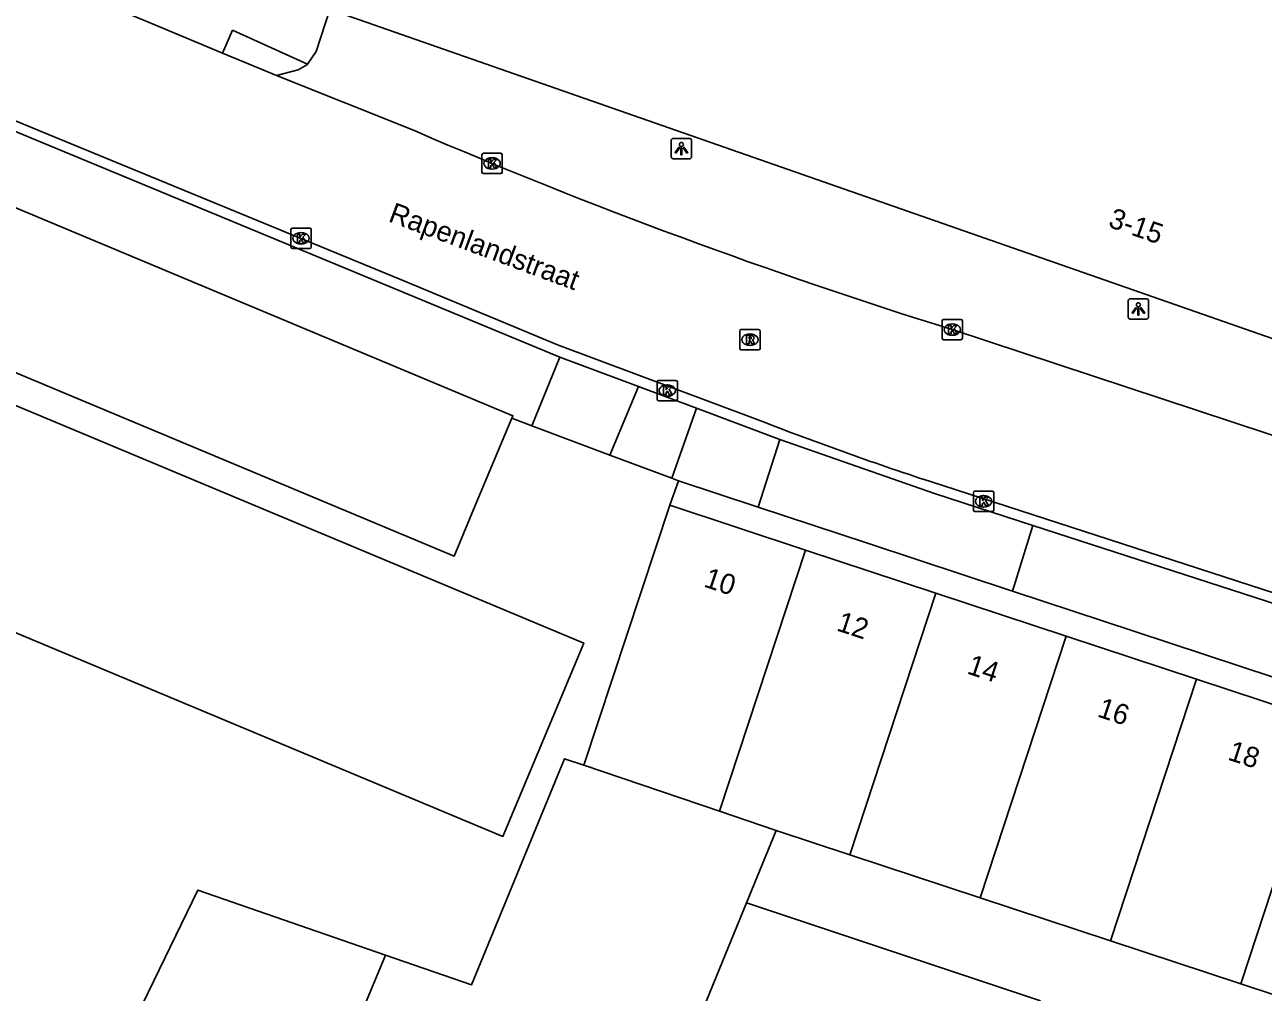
# Model space of a CAD drawing. Extents: x 160557 to 161245, y 385330 to 386505.
# Drawn here: x 160917.5 to 160978.4, y 385803.3 to 385850.9 of the extents above; entities that cross this region are included whole.
import ezdxf

# ---------------------------------------------------------------- set-up
doc = ezdxf.new("R2010")
doc.units = 0
for name, color, linetype in [('IMGEO_Kolk', 7, 'Continuous'), ('IMGEO_Lichtpunt', 7, 'Continuous'), ('IMGEO_Openbare_ruimte_label', 7, 'Continuous'), ('IMGEO_Pand', 7, 'Continuous'), ('IMGEO_Pand_nummerreeks', 7, 'Continuous'), ('IMGEO_Parkeervlak_open', 7, 'Continuous'), ('IMGEO_Rijbaan_lokaal_gesloten', 7, 'Continuous'), ('IMGEO_Rijbaan_lokaal_open', 7, 'Continuous'), ('IMGEO_Rioolput', 7, 'Continuous'), ('IMGEO_Voetpad_open', 7, 'Continuous')]:
    doc.layers.add(name, color=color, linetype=linetype)

msp = doc.modelspace()

# ---------------------------------------------------------------- linework, layer by layer
at = {"layer": 'IMGEO_Kolk'}
for p, q in [((160940.002, 385843.676), (160940.002, 385844.528)), ((160940.077, 385844.602), (160940.929, 385844.602)), ((160940.49, 385844.382), (160940.515, 385844.382)), ((160941.003, 385844.528), (160941.003, 385843.676)), ((160940.513, 385843.822), (160940.488, 385843.822)), ((160940.929, 385843.602), (160940.077, 385843.602)), ((160930.604, 385839.993), (160930.604, 385840.845)), ((160930.679, 385840.919), (160931.531, 385840.919)), ((160931.605, 385840.845), (160931.605, 385839.993)), ((160931.115, 385840.139), (160931.09, 385840.139)), ((160931.092, 385840.699), (160931.117, 385840.699)), ((160931.531, 385839.919), (160930.679, 385839.919)), ((160962.63, 385835.503), (160962.63, 385836.355)), ((160962.705, 385836.429), (160963.557, 385836.429)), ((160963.118, 385836.209), (160963.143, 385836.209)), ((160963.631, 385836.355), (160963.631, 385835.503)), ((160963.557, 385835.429), (160962.705, 385835.429)), ((160963.141, 385835.649), (160963.116, 385835.649)), ((160948.686, 385833.429), (160949.538, 385833.429)), ((160948.611, 385832.503), (160948.611, 385833.355)), ((160949.099, 385833.209), (160949.124, 385833.209)), ((160949.612, 385833.355), (160949.612, 385832.503)), ((160949.538, 385832.429), (160948.686, 385832.429)), ((160949.122, 385832.649), (160949.097, 385832.649)), ((160964.246, 385827.98), (160965.098, 385827.98)), ((160964.171, 385827.054), (160964.171, 385827.906)), ((160964.659, 385827.76), (160964.684, 385827.76)), ((160965.172, 385827.906), (160965.172, 385827.054)), ((160965.098, 385826.98), (160964.246, 385826.98)), ((160964.682, 385827.2), (160964.657, 385827.2))]:
    msp.add_line(p, q, dxfattribs=at)
for points in [[(160940.002, 385843.676), (160940.002, 385844.528)], [(160940.077, 385844.602), (160940.929, 385844.602)], [(160941.003, 385844.528), (160941.003, 385843.676)], [(160940.323, 385844.302), (160940.446, 385844.302), (160940.446, 385844.151), (160940.576, 385844.302), (160940.74, 385844.302), (160940.594, 385844.151), (160940.747, 385843.902), (160940.595, 385843.902), (160940.51, 385844.066), (160940.446, 385843.999), (160940.446, 385843.902), (160940.323, 385843.902), (160940.323, 385844.302)], [(160940.929, 385843.602), (160940.077, 385843.602)], [(160930.604, 385839.993), (160930.604, 385840.845)], [(160930.679, 385840.919), (160931.531, 385840.919)], [(160931.605, 385840.845), (160931.605, 385839.993)], [(160930.925, 385840.619), (160931.048, 385840.619), (160931.048, 385840.468), (160931.178, 385840.619), (160931.342, 385840.619), (160931.196, 385840.468), (160931.349, 385840.219), (160931.197, 385840.219), (160931.112, 385840.383), (160931.048, 385840.316), (160931.048, 385840.219), (160930.925, 385840.219), (160930.925, 385840.619)], [(160931.531, 385839.919), (160930.679, 385839.919)], [(160962.63, 385835.503), (160962.63, 385836.355)], [(160962.705, 385836.429), (160963.557, 385836.429)], [(160962.951, 385836.129), (160963.074, 385836.129), (160963.074, 385835.978), (160963.204, 385836.129), (160963.368, 385836.129), (160963.222, 385835.978), (160963.375, 385835.729), (160963.223, 385835.729), (160963.138, 385835.893), (160963.074, 385835.826), (160963.074, 385835.729), (160962.951, 385835.729), (160962.951, 385836.129)], [(160963.631, 385836.355), (160963.631, 385835.503)], [(160963.557, 385835.429), (160962.705, 385835.429)], [(160948.686, 385833.429), (160949.538, 385833.429)], [(160948.611, 385832.503), (160948.611, 385833.355)], [(160948.932, 385833.129), (160949.055, 385833.129), (160949.055, 385832.978), (160949.185, 385833.129), (160949.349, 385833.129), (160949.203, 385832.978), (160949.356, 385832.729), (160949.204, 385832.729), (160949.119, 385832.893), (160949.055, 385832.826), (160949.055, 385832.729), (160948.932, 385832.729), (160948.932, 385833.129)], [(160949.612, 385833.355), (160949.612, 385832.503)], [(160949.538, 385832.429), (160948.686, 385832.429)], [(160964.246, 385827.98), (160965.098, 385827.98)], [(160964.171, 385827.054), (160964.171, 385827.906)], [(160964.492, 385827.68), (160964.615, 385827.68), (160964.615, 385827.529), (160964.745, 385827.68), (160964.909, 385827.68), (160964.763, 385827.529), (160964.916, 385827.28), (160964.764, 385827.28), (160964.679, 385827.444), (160964.615, 385827.377), (160964.615, 385827.28), (160964.492, 385827.28), (160964.492, 385827.68)], [(160965.172, 385827.906), (160965.172, 385827.054)], [(160965.098, 385826.98), (160964.246, 385826.98)]]:
    msp.add_lwpolyline(points, dxfattribs=at)
for centre, start, end in [((160940.079, 385844.526), 91.55205, 178.44795), ((160940.079, 385844.526), 91.55205, 178.44795), ((160940.927, 385844.526), 1.55205, 88.44795), ((160940.927, 385844.526), 1.55205, 88.44795), ((160940.079, 385843.678), 181.55205, 268.44795), ((160940.079, 385843.678), 181.55205, 268.44795), ((160940.927, 385843.678), 271.55205, 358.44795), ((160940.927, 385843.678), 271.55205, 358.44795), ((160930.681, 385840.843), 91.55205, 178.44795), ((160930.681, 385840.843), 91.55205, 178.44795), ((160931.529, 385840.843), 1.55205, 88.44795), ((160931.529, 385840.843), 1.55205, 88.44795), ((160930.681, 385839.995), 181.55205, 268.44795), ((160930.681, 385839.995), 181.55205, 268.44795), ((160931.529, 385839.995), 271.55205, 358.44795), ((160931.529, 385839.995), 271.55205, 358.44795), ((160962.707, 385836.353), 91.55205, 178.44795), ((160962.707, 385836.353), 91.55205, 178.44795), ((160963.555, 385836.353), 1.55205, 88.44795), ((160963.555, 385836.353), 1.55205, 88.44795), ((160962.707, 385835.505), 181.55205, 268.44795), ((160962.707, 385835.505), 181.55205, 268.44795), ((160963.555, 385835.505), 271.55205, 358.44795), ((160963.555, 385835.505), 271.55205, 358.44795), ((160948.688, 385833.353), 91.55205, 178.44795), ((160948.688, 385833.353), 91.55205, 178.44795), ((160949.536, 385833.353), 1.55205, 88.44795), ((160949.536, 385833.353), 1.55205, 88.44795), ((160948.688, 385832.505), 181.55205, 268.44795), ((160948.688, 385832.505), 181.55205, 268.44795), ((160949.536, 385832.505), 271.55205, 358.44795), ((160949.536, 385832.505), 271.55205, 358.44795), ((160964.248, 385827.904), 91.55205, 178.44795), ((160964.248, 385827.904), 91.55205, 178.44795), ((160965.096, 385827.904), 1.55205, 88.44795), ((160965.096, 385827.904), 1.55205, 88.44795), ((160964.248, 385827.056), 181.55205, 268.44795), ((160964.248, 385827.056), 181.55205, 268.44795), ((160965.096, 385827.056), 271.55205, 358.44795), ((160965.096, 385827.056), 271.55205, 358.44795)]:
    msp.add_arc(centre, 0.0765, start, end, dxfattribs=at)
for centre, major_axis, ratio, start_param, end_param in [((160940.489, 385844.102), (-0.387, 0.002), 0.722429, 4.712389, 7.853982), ((160940.514, 385844.102), (-0.39, 0.002), 0.717154, 1.570796, 4.712389), ((160931.091, 385840.419), (-0.387, 0.002), 0.722429, 4.712389, 7.853982), ((160931.116, 385840.419), (-0.39, 0.002), 0.717154, 1.570796, 4.712389), ((160963.117, 385835.929), (-0.387, 0.002), 0.722429, 4.712389, 7.853982), ((160963.142, 385835.929), (-0.39, 0.002), 0.717154, 1.570796, 4.712389), ((160949.098, 385832.929), (-0.387, 0.002), 0.722429, 4.712389, 7.853982), ((160949.123, 385832.929), (-0.39, 0.002), 0.717154, 1.570796, 4.712389), ((160964.658, 385827.48), (-0.387, 0.002), 0.722429, 4.712389, 7.853982), ((160964.683, 385827.48), (-0.39, 0.002), 0.717154, 1.570796, 4.712389)]:
    msp.add_ellipse(centre, major_axis=major_axis, ratio=ratio, start_param=start_param, end_param=end_param, dxfattribs=at)
at = {"layer": 'IMGEO_Lichtpunt'}
for p, q in [((160949.313, 385845.236), (160949.313, 385844.429)), ((160949.313, 385845.236), (160949.313, 385844.429)), ((160950.215, 385845.331), (160949.407, 385845.331)), ((160950.215, 385845.331), (160949.407, 385845.331)), ((160950.309, 385844.429), (160950.309, 385845.236)), ((160950.309, 385844.429), (160950.309, 385845.236)), ((160949.407, 385844.335), (160950.215, 385844.335)), ((160949.407, 385844.335), (160950.215, 385844.335)), ((160971.788, 385837.35), (160971.788, 385836.543)), ((160971.788, 385837.35), (160971.788, 385836.543)), ((160972.69, 385837.445), (160971.882, 385837.445)), ((160972.69, 385837.445), (160971.882, 385837.445)), ((160972.784, 385836.543), (160972.784, 385837.35)), ((160972.784, 385836.543), (160972.784, 385837.35)), ((160971.882, 385836.449), (160972.69, 385836.449)), ((160971.882, 385836.449), (160972.69, 385836.449))]:
    msp.add_line(p, q, dxfattribs=at)
for points in [[(160949.687, 385844.9), (160949.726, 385844.872), (160949.538, 385844.61), (160949.5, 385844.637), (160949.687, 385844.9)], [(160949.789, 385844.852), (160949.836, 385844.852), (160949.836, 385844.53), (160949.789, 385844.53), (160949.789, 385844.852)], [(160949.899, 385844.872), (160949.937, 385844.899), (160950.124, 385844.637), (160950.085, 385844.609), (160949.899, 385844.872)], [(160972.162, 385837.014), (160972.201, 385836.986), (160972.013, 385836.724), (160971.975, 385836.751), (160972.162, 385837.014)], [(160972.264, 385836.966), (160972.311, 385836.966), (160972.311, 385836.644), (160972.264, 385836.644), (160972.264, 385836.966)], [(160972.374, 385836.986), (160972.412, 385837.013), (160972.599, 385836.751), (160972.56, 385836.723), (160972.374, 385836.986)]]:
    msp.add_lwpolyline(points, dxfattribs=at)
for centre in [(160949.812, 385845.034), (160972.287, 385837.148)]:
    msp.add_circle(centre, 0.0994, dxfattribs=at)
for centre, start, end in [((160949.407, 385845.236), 90, 180), ((160949.407, 385845.236), 90, 180), ((160950.215, 385845.236), 0, 90), ((160950.215, 385845.236), 0, 90), ((160949.407, 385844.429), 180, 270), ((160949.407, 385844.429), 180, 270), ((160950.215, 385844.429), 270, 0), ((160950.215, 385844.429), 270, 360), ((160971.882, 385837.35), 90, 180), ((160971.882, 385837.35), 90, 180), ((160972.69, 385837.35), 0, 90), ((160972.69, 385837.35), 0, 90), ((160971.882, 385836.543), 180, 270), ((160971.882, 385836.543), 180, 270), ((160972.69, 385836.543), 270, 0), ((160972.69, 385836.543), 270, 360)]:
    msp.add_arc(centre, 0.0946, start, end, dxfattribs=at)
at = {"layer": 'IMGEO_Pand'}
for points in [[(160892.651, 385852.132), (160941.521, 385831.694), (160941.467, 385831.564)], [(160932.519, 385851.68), (160932.947, 385851.53), (161000, 385828.117), (161011.302, 385824.17)], [(160941.467, 385831.564), (160939.592, 385827.082), (160938.63, 385824.783), (160910.376, 385836.599), (160909.497, 385834.498), (160905.918, 385835.995), (160906.809, 385838.126), (160889.773, 385845.251)], [(160915.402, 385832.888), (160945.008, 385820.507), (160941.031, 385810.998), (160911.425, 385823.38), (160915.402, 385832.888)], [(160945.011, 385814.496), (160949.248, 385827.289)], [(160955.918, 385825.083), (160949.248, 385827.289)], [(160951.691, 385812.236), (160955.918, 385825.083)], [(160962.325, 385822.967), (160955.918, 385825.083)], [(160962.325, 385822.967), (160958.1, 385810.097)], [(160968.736, 385820.849), (160962.325, 385822.967)], [(160964.504, 385807.982), (160968.736, 385820.849)], [(160975.148, 385818.731), (160968.736, 385820.849)], [(160970.917, 385805.864), (160975.148, 385818.731)], [(160981.554, 385816.616), (160975.148, 385818.731)], [(160981.554, 385816.616), (160977.324, 385803.748)], [(160935.266, 385805.161), (160939.487, 385803.697), (160944.063, 385814.816), (160945.011, 385814.496)], [(160951.691, 385812.236), (160945.011, 385814.496)], [(160954.47, 385811.296), (160951.691, 385812.236)], [(160953.012, 385807.728), (160954.47, 385811.296)], [(160954.47, 385811.296), (160958.1, 385810.097)], [(160958.1, 385810.097), (160964.504, 385807.982)], [(160905.539, 385766.221), (160907.726, 385770.718), (160913.546, 385782.685), (160926.033, 385808.362), (160935.266, 385805.161)], [(160964.504, 385807.982), (160970.917, 385805.864)], [(160931.297, 385754.531), (160949.553, 385799.263), (160953.012, 385807.728)], [(160967.473, 385802.912), (160953.012, 385807.728)], [(160970.917, 385805.864), (160977.324, 385803.748)], [(160935.266, 385805.161), (160923.796, 385777.607), (160916.73, 385760.693)], [(160977.324, 385803.748), (160983.732, 385801.632)]]:
    msp.add_lwpolyline(points, dxfattribs=at)
at = {"layer": 'IMGEO_Parkeervlak_open'}
msp.add_lwpolyline([(160942.449, 385831.196), (160941.467, 385831.564)], dxfattribs=at)
at = {"layer": 'IMGEO_Rijbaan_lokaal_gesloten'}
for points in [[(160893.378, 385856.039), (160900.444, 385853.054), (160936.154, 385838.328), (160943.719, 385835.176), (160953.399, 385831.56)], [(160927.245, 385849.527), (160924.113, 385850.835), (160916.29, 385854.104)], [(160929.905, 385848.43), (160929.029, 385848.781), (160927.245, 385849.527)], [(160936.711, 385845.699), (160929.905, 385848.43)], [(161020.378, 385817.108), (161000, 385823.784), (160982.091, 385829.674), (160963.127, 385835.929)], [(160962.067, 385828.449), (161023.625, 385808.465)]]:
    msp.add_lwpolyline(points, dxfattribs=at)
for centre, radius, start, end in [((161043.656, 386094.26), 270.592, 246.71981, 252.6862), ((161011.773, 385980.572), 160.038, 248.60785, 251.90538)]:
    msp.add_arc(centre, radius, start, end, dxfattribs=at)
at = {"layer": 'IMGEO_Rijbaan_lokaal_open'}
for points in [[(160943.83, 385834.567), (160893.952, 385855.26), (160893.513, 385855.461), (160893.484, 385855.474)], [(160943.83, 385834.567), (160947.696, 385833.124)], [(160947.696, 385833.124), (160950.55, 385832.059)], [(160950.55, 385832.059), (160954.657, 385830.526)], [(160954.657, 385830.526), (160962.252, 385827.866), (160967.092, 385826.298)], [(160967.092, 385826.298), (161022.331, 385808.398)]]:
    msp.add_lwpolyline(points, dxfattribs=at)
at = {"layer": 'IMGEO_Rioolput'}
for p, q in [((160952.683, 385835.006), (160952.683, 385835.858)), ((160952.758, 385835.932), (160953.61, 385835.932)), ((160953.684, 385835.858), (160953.684, 385835.006)), ((160953.171, 385835.712), (160953.196, 385835.712)), ((160953.61, 385834.932), (160952.758, 385834.932)), ((160953.194, 385835.152), (160953.169, 385835.152))]:
    msp.add_line(p, q, dxfattribs=at)
for points in [[(160952.683, 385835.006), (160952.683, 385835.858)], [(160952.758, 385835.932), (160953.61, 385835.932)], [(160953.684, 385835.858), (160953.684, 385835.006)], [(160953.272, 385835.63), (160953.02, 385835.632), (160953.02, 385835.232)], [(160953.02, 385835.232), (160953.144, 385835.232), (160953.144, 385835.394), (160953.155, 385835.394)], [(160953.198, 385835.551), (160953.144, 385835.551), (160953.144, 385835.47)], [(160953.144, 385835.47), (160953.196, 385835.47)], [(160953.202, 385835.365), (160953.273, 385835.232), (160953.413, 385835.232), (160953.348, 385835.358)], [(160953.61, 385834.932), (160952.758, 385834.932)]]:
    msp.add_lwpolyline(points, dxfattribs=at)
for centre, radius, start, end in [((160952.76, 385835.856), 0.0765, 91.55205, 178.44795), ((160952.76, 385835.856), 0.0765, 91.55205, 178.44795), ((160953.608, 385835.856), 0.0765, 1.55205, 88.44795), ((160953.608, 385835.856), 0.0765, 1.55205, 88.44795), ((160953.154, 385835.341), 0.0533, 26.02933, 88.69889), ((160953.18, 385835.659), 0.19, 274.7715, 282.96867), ((160953.204, 385835.455), 0.0964, 77.00612, 93.18647), ((160953.218, 385835.512), 0.0378, 276.66336, 79.67722), ((160953.271, 385835.52), 0.109, 350.36119, 89.41601), ((160953.269, 385835.52), 0.112, 277.58423, 350.98172), ((160953.253, 385835.305), 0.108, 29.51342, 73.79051), ((160952.76, 385835.008), 0.0765, 181.55205, 268.44795), ((160952.76, 385835.008), 0.0765, 181.55205, 268.44795), ((160953.608, 385835.008), 0.0765, 271.55205, 358.44795), ((160953.608, 385835.008), 0.0765, 271.55205, 358.44795)]:
    msp.add_arc(centre, radius, start, end, dxfattribs=at)
for centre, major_axis, ratio, start_param, end_param in [((160953.17, 385835.432), (-0.387, 0.002), 0.722429, 4.712389, 7.853982), ((160953.195, 385835.432), (-0.39, 0.002), 0.717154, 1.570796, 4.712389)]:
    msp.add_ellipse(centre, major_axis=major_axis, ratio=ratio, start_param=start_param, end_param=end_param, dxfattribs=at)
at = {"layer": 'IMGEO_Voetpad_open'}
for points in [[(160932.515, 385851.682), (160931.843, 385849.611), (160931.425, 385848.983)], [(160931.425, 385848.983), (160927.738, 385850.657), (160927.245, 385849.527)], [(160931.425, 385848.983), (160931.419, 385848.974), (160930.964, 385848.698), (160929.905, 385848.43)], [(160942.449, 385831.196), (160943.83, 385834.567)], [(160947.696, 385833.124), (160946.288, 385829.756)], [(160950.55, 385832.059), (160949.336, 385828.613)], [(160946.288, 385829.756), (160942.449, 385831.196)], [(160954.657, 385830.526), (160953.585, 385827.196)], [(160949.336, 385828.613), (160946.288, 385829.756)], [(160949.673, 385828.487), (160949.336, 385828.613)], [(160949.248, 385827.289), (160949.673, 385828.487)], [(160949.673, 385828.487), (160953.585, 385827.196)], [(160953.585, 385827.196), (160958.971, 385825.42), (160966.095, 385823.068)], [(160966.095, 385823.068), (160967.092, 385826.298)], [(160966.095, 385823.068), (160972.108, 385821.084)], [(160972.108, 385821.084), (160978.962, 385818.822)]]:
    msp.add_lwpolyline(points, dxfattribs=at)

# ---------------------------------------------------------------- texts
at = {"layer": 'IMGEO_Openbare_ruimte_label'}
msp.add_text('Rapenlandstraat', height=1, rotation=339.64504, dxfattribs=at).set_placement((160935.352, 385841.267))
at = {"layer": 'IMGEO_Pand_nummerreeks'}
for s, rotation, p in [('3-15', 340.74862, (160970.756, 385840.997)), ('10', 341.72327, (160950.861, 385823.298)), ('12', 341.72327, (160957.392, 385821.142)), ('14', 341.72327, (160963.807, 385819.023)), ('16', 341.72327, (160970.218, 385816.905)), ('18', 341.72327, (160976.63, 385814.788))]:
    msp.add_text(s, height=1, rotation=rotation, dxfattribs=at).set_placement(p)

doc.saveas('drawing.dxf')
